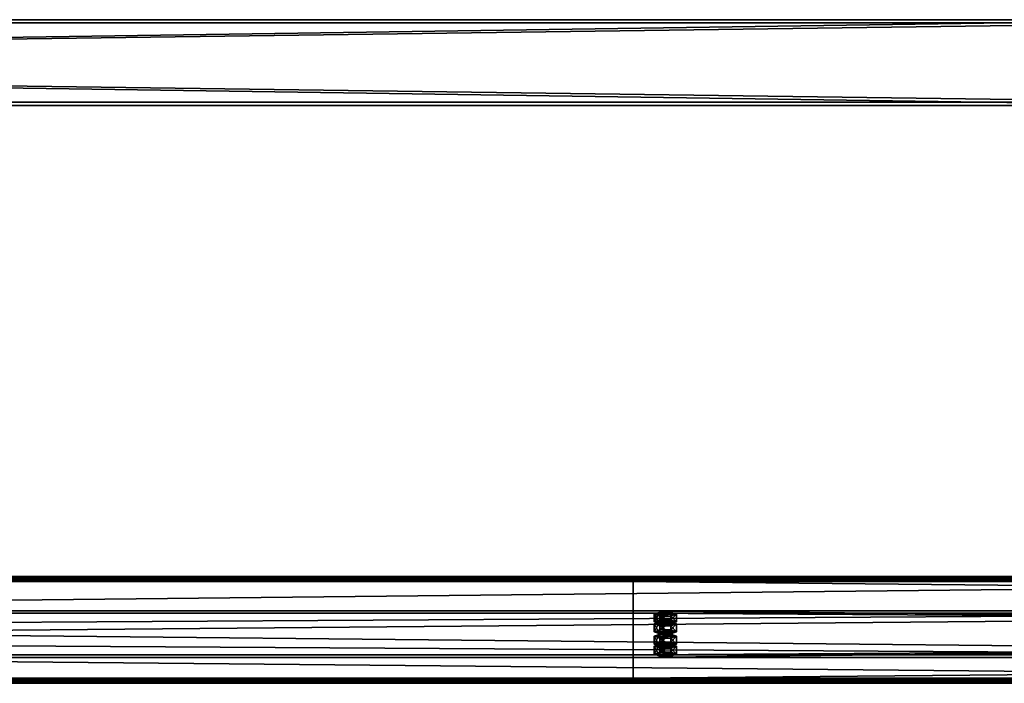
# Model space of a CAD drawing. Header units: millimetres. Extents: x -333 to 67333, y -930 to 39730.
# Tile 386 of 656: x 26728 to 27646, y 5521 to 6140. Entities that reach past the tile are written whole.
import ezdxf

# ---------------------------------------------------------------- set-up
doc = ezdxf.new("R2010")
doc.units = ezdxf.units.MM
for name, color, linetype in [('13', 7, 'Continuous'), ('3', 7, 'Continuous'), ('95', 7, 'Continuous')]:
    doc.layers.add(name, color=color, linetype=linetype)

msp = doc.modelspace()

# ---------------------------------------------------------------- meshes
at = {"layer": '13', "color": 30}
mesh = msp.add_polyface(dxfattribs=at)
corners = [(28500.01, 5617.73, 4626.35), (28500.01, 5545.34, 4610.96), (21700.01, 5545.34, 4610.96), (21700.01, 5617.73, 4626.35), (28500.01, 5586.51, 4417.29), (21700.01, 5586.51, 4417.29), (28500.01, 5525.86, 4404.4), (21700.01, 5525.86, 4404.4), (28500.01, 5523.16, 4417.12), (21700.01, 5523.16, 4417.12), (28500.01, 5521.21, 4416.7), (21700.01, 5521.21, 4416.7), (28500.01, 5524.32, 4402.03), (21700.01, 5524.32, 4402.03), (28500.01, 5588.88, 4415.75), (21700.01, 5588.88, 4415.75), (28500.01, 5547.72, 4609.42), (21700.01, 5547.72, 4609.42), (28500.01, 5616.19, 4623.98), (21700.01, 5616.19, 4623.98), (28500.01, 5618.89, 4611.26), (21700.01, 5618.89, 4611.26), (28500.01, 5620.85, 4611.68), (21700.01, 5620.85, 4611.68)]
mesh.append_faces([[corners[k] for k in face] for face in [(0, 2, 3, 3), (1, 5, 2, 2), (4, 7, 5, 5), (6, 9, 7, 7), (8, 11, 9, 9), (10, 13, 11, 11), (12, 15, 13, 13), (14, 17, 15, 15), (16, 19, 17, 17), (18, 21, 19, 19), (20, 23, 21, 21), (22, 3, 23, 23), (6, 10, 8, 8), (20, 0, 22, 22), (11, 7, 9, 9)]], dxfattribs={"vtx0": -1, "color": 30})
mesh.append_faces([[corners[k] for k in face] for face in [(12, 6, 14, 14), (14, 1, 16, 16), (16, 0, 18, 18), (18, 0, 20, 20), (3, 19, 23, 23), (19, 2, 17, 17), (17, 2, 15, 15), (15, 5, 13, 13), (13, 7, 11, 11)]], dxfattribs={"vtx0": -1, "vtx1": -1, "color": 30})
mesh.append_faces([[corners[k] for k in face] for face in [(6, 12, 10, 10), (14, 6, 4, 4), (14, 4, 1, 1), (16, 1, 0, 0), (19, 3, 2, 2), (15, 2, 5, 5), (13, 5, 7, 7)]], dxfattribs={"vtx0": -1, "vtx2": -1, "vtx3": -1, "color": 30})
mesh.append_faces([[corners[k] for k in face] for face in [(21, 23, 19, 19)]], dxfattribs={"vtx1": -1, "color": 30})
mesh.append_faces([[corners[k] for k in face] for face in [(0, 1, 2, 2), (1, 4, 5, 5), (4, 6, 7, 7), (6, 8, 9, 9), (8, 10, 11, 11), (10, 12, 13, 13), (12, 14, 15, 15), (14, 16, 17, 17), (16, 18, 19, 19), (18, 20, 21, 21), (20, 22, 23, 23), (22, 0, 3, 3)]], dxfattribs={"vtx2": -1, "vtx3": -1, "color": 30})
mesh = msp.add_polyface(dxfattribs=at)
corners = [(34100.01, 5617.73, 4626.35), (34100.01, 5545.34, 4610.96), (27300.01, 5545.34, 4610.96), (27300.01, 5617.73, 4626.35), (34100.01, 5586.51, 4417.29), (27300.01, 5586.51, 4417.29), (34100.01, 5525.86, 4404.4), (27300.01, 5525.86, 4404.4), (34100.01, 5523.16, 4417.12), (27300.01, 5523.16, 4417.12), (34100.01, 5521.21, 4416.7), (27300.01, 5521.21, 4416.7), (34100.01, 5524.32, 4402.03), (27300.01, 5524.32, 4402.03), (34100.01, 5588.88, 4415.75), (27300.01, 5588.88, 4415.75), (34100.01, 5547.72, 4609.42), (27300.01, 5547.72, 4609.42), (34100.01, 5616.19, 4623.98), (27300.01, 5616.19, 4623.98), (34100.01, 5618.89, 4611.26), (27300.01, 5618.89, 4611.26), (34100.01, 5620.85, 4611.68), (27300.01, 5620.85, 4611.68)]
mesh.append_faces([[corners[k] for k in face] for face in [(0, 2, 3, 3), (1, 5, 2, 2), (4, 7, 5, 5), (6, 9, 7, 7), (8, 11, 9, 9), (10, 13, 11, 11), (12, 15, 13, 13), (14, 17, 15, 15), (16, 19, 17, 17), (18, 21, 19, 19), (20, 23, 21, 21), (22, 3, 23, 23), (6, 10, 8, 8), (20, 0, 22, 22), (11, 7, 9, 9)]], dxfattribs={"vtx0": -1, "color": 30})
mesh.append_faces([[corners[k] for k in face] for face in [(12, 6, 14, 14), (14, 1, 16, 16), (16, 0, 18, 18), (18, 0, 20, 20), (3, 19, 23, 23), (19, 2, 17, 17), (17, 2, 15, 15), (15, 5, 13, 13), (13, 7, 11, 11)]], dxfattribs={"vtx0": -1, "vtx1": -1, "color": 30})
mesh.append_faces([[corners[k] for k in face] for face in [(6, 12, 10, 10), (14, 6, 4, 4), (14, 4, 1, 1), (16, 1, 0, 0), (19, 3, 2, 2), (15, 2, 5, 5), (13, 5, 7, 7)]], dxfattribs={"vtx0": -1, "vtx2": -1, "vtx3": -1, "color": 30})
mesh.append_faces([[corners[k] for k in face] for face in [(21, 23, 19, 19)]], dxfattribs={"vtx1": -1, "color": 30})
mesh.append_faces([[corners[k] for k in face] for face in [(0, 1, 2, 2), (1, 4, 5, 5), (4, 6, 7, 7), (6, 8, 9, 9), (8, 10, 11, 11), (10, 12, 13, 13), (12, 14, 15, 15), (14, 16, 17, 17), (16, 18, 19, 19), (18, 20, 21, 21), (20, 22, 23, 23), (22, 0, 3, 3)]], dxfattribs={"vtx2": -1, "vtx3": -1, "color": 30})
at = {"layer": '3', "color": 91}
mesh = msp.add_polyface(dxfattribs=at)
corners = [(27840, 6137, 2983), (27840, 6063, 2983), (22360, 6063, 2983), (22360, 6137, 2983), (27840, 6063, 3057), (22360, 6063, 3057), (27840, 6137, 3057), (22360, 6137, 3057), (27840, 6140, 2980), (27840, 6140, 3060), (22360, 6140, 3060), (22360, 6140, 2980), (27840, 6060, 3060), (22360, 6060, 3060), (27840, 6060, 2980), (22360, 6060, 2980)]
mesh.append_faces([[corners[k] for k in face] for face in [(0, 2, 3, 3), (1, 5, 2, 2), (4, 7, 5, 5), (6, 3, 7, 7), (8, 10, 11, 11), (9, 13, 10, 10), (12, 15, 13, 13), (14, 11, 15, 15)]], dxfattribs={"vtx0": -1, "color": 91})
mesh.append_faces([[corners[k] for k in face] for face in [(9, 6, 12, 12), (6, 8, 0, 0), (0, 8, 1, 1), (12, 4, 14, 14), (4, 12, 6, 6), (14, 1, 8, 8), (11, 3, 15, 15), (3, 10, 7, 7), (7, 10, 5, 5), (15, 2, 13, 13), (2, 15, 3, 3), (13, 5, 10, 10)]], dxfattribs={"vtx0": -1, "vtx1": -1, "color": 91})
mesh.append_faces([[corners[k] for k in face] for face in [(6, 9, 8, 8), (14, 4, 1, 1), (3, 11, 10, 10), (13, 2, 5, 5)]], dxfattribs={"vtx0": -1, "vtx2": -1, "vtx3": -1, "color": 91})
mesh.append_faces([[corners[k] for k in face] for face in [(0, 1, 2, 2), (1, 4, 5, 5), (4, 6, 7, 7), (6, 0, 3, 3), (8, 9, 10, 10), (9, 12, 13, 13), (12, 14, 15, 15), (14, 8, 11, 11)]], dxfattribs={"vtx2": -1, "vtx3": -1, "color": 91})
at = {"layer": '95', "color": 20}
mesh = msp.add_polyface(dxfattribs=at)
corners = [(27324.01, 5555.74, 4562.06), (27324.81, 5556.36, 4559.12), (27324.81, 5558.32, 4559.54), (27324.01, 5557.7, 4562.47), (27327.01, 5556.82, 4556.97), (27327.01, 5558.78, 4557.39), (27330.01, 5556.99, 4556.19), (27330.01, 5558.94, 4556.6), (27333.01, 5556.82, 4556.97), (27333.01, 5558.78, 4557.39), (27335.21, 5556.36, 4559.12), (27335.21, 5558.32, 4559.54), (27336.01, 5555.74, 4562.06), (27336.01, 5557.7, 4562.47), (27335.21, 5555.12, 4564.99), (27335.21, 5557.07, 4565.41), (27333.01, 5554.66, 4567.14), (27333.01, 5556.62, 4567.56), (27330.01, 5554.49, 4567.93), (27330.01, 5556.45, 4568.34), (27327.01, 5554.66, 4567.14), (27327.01, 5556.62, 4567.56), (27324.81, 5555.12, 4564.99), (27324.81, 5557.07, 4565.41), (27319.62, 5557.7, 4562.47), (27324.81, 5559.57, 4553.67), (27324.81, 5566.9, 4555.23), (27319.62, 5565.03, 4564.03), (27335.21, 5559.57, 4553.67), (27335.21, 5566.9, 4555.23), (27340.4, 5557.7, 4562.47), (27340.4, 5565.03, 4564.03), (27335.21, 5555.82, 4571.28), (27335.21, 5563.16, 4572.84), (27324.81, 5555.82, 4571.28), (27324.81, 5563.16, 4572.84), (27319.62, 5548.4, 4560.5), (27324.81, 5550.27, 4551.69), (27324.81, 5557.61, 4553.25), (27319.62, 5555.74, 4562.06), (27335.21, 5550.27, 4551.69), (27335.21, 5557.61, 4553.25), (27340.4, 5548.4, 4560.5), (27340.4, 5555.74, 4562.06), (27335.21, 5546.53, 4569.3), (27335.21, 5553.87, 4570.86), (27324.81, 5546.53, 4569.3), (27324.81, 5553.87, 4570.86), (27324.01, 5576.53, 4464.24), (27324.81, 5577.15, 4461.31), (27324.81, 5579.11, 4461.72), (27324.01, 5578.49, 4464.66), (27327.01, 5577.61, 4459.16), (27327.01, 5579.57, 4459.58), (27330.01, 5577.78, 4458.37), (27330.01, 5579.73, 4458.79), (27333.01, 5577.61, 4459.16), (27333.01, 5579.57, 4459.58), (27335.21, 5577.15, 4461.31), (27335.21, 5579.11, 4461.72), (27336.01, 5576.53, 4464.24), (27336.01, 5578.49, 4464.66), (27335.21, 5575.91, 4467.18), (27335.21, 5577.86, 4467.59), (27333.01, 5575.45, 4469.33), (27333.01, 5577.41, 4469.74), (27330.01, 5575.28, 4470.11), (27330.01, 5577.24, 4470.53), (27327.01, 5575.45, 4469.33), (27327.01, 5577.41, 4469.74), (27324.81, 5575.91, 4467.18), (27324.81, 5577.86, 4467.59), (27319.62, 5578.49, 4464.66), (27324.81, 5580.36, 4455.85), (27324.81, 5587.69, 4457.41), (27319.62, 5585.82, 4466.22), (27335.21, 5580.36, 4455.85), (27335.21, 5587.69, 4457.41), (27340.4, 5578.49, 4464.66), (27340.4, 5585.82, 4466.22), (27335.21, 5576.62, 4473.46), (27335.21, 5583.95, 4475.02), (27324.81, 5576.62, 4473.46), (27324.81, 5583.95, 4475.02), (27319.62, 5569.19, 4462.68), (27324.81, 5571.07, 4453.88), (27324.81, 5578.4, 4455.44), (27319.62, 5576.53, 4464.24), (27335.21, 5571.07, 4453.88), (27335.21, 5578.4, 4455.44), (27340.4, 5569.19, 4462.68), (27340.4, 5576.53, 4464.24), (27335.21, 5567.32, 4471.49), (27335.21, 5574.66, 4473.05), (27324.81, 5567.32, 4471.49), (27324.81, 5574.66, 4473.05)]
mesh.append_faces([[corners[k] for k in face] for face in [(0, 2, 3, 3), (1, 5, 2, 2), (4, 7, 5, 5), (6, 9, 7, 7), (8, 11, 9, 9), (10, 13, 11, 11), (12, 15, 13, 13), (14, 17, 15, 15), (16, 19, 17, 17), (18, 21, 19, 19), (20, 23, 21, 21), (22, 3, 23, 23), (4, 8, 6, 6), (16, 20, 18, 18), (21, 17, 19, 19), (9, 5, 7, 7), (24, 26, 27, 27), (25, 29, 26, 26), (28, 31, 29, 29), (30, 33, 31, 31), (32, 35, 33, 33), (34, 27, 35, 35), (25, 30, 28, 28), (32, 24, 34, 34), (27, 33, 35, 35), (31, 26, 29, 29), (36, 38, 39, 39), (37, 41, 38, 38), (40, 43, 41, 41), (42, 45, 43, 43), (44, 47, 45, 45), (46, 39, 47, 47), (37, 42, 40, 40), (44, 36, 46, 46), (39, 45, 47, 47), (43, 38, 41, 41), (48, 50, 51, 51), (49, 53, 50, 50), (52, 55, 53, 53), (54, 57, 55, 55), (56, 59, 57, 57), (58, 61, 59, 59), (60, 63, 61, 61), (62, 65, 63, 63), (64, 67, 65, 65), (66, 69, 67, 67), (68, 71, 69, 69), (70, 51, 71, 71), (52, 56, 54, 54), (64, 68, 66, 66), (71, 67, 69, 69), (57, 53, 55, 55), (72, 74, 75, 75), (73, 77, 74, 74), (76, 79, 77, 77), (78, 81, 79, 79), (80, 83, 81, 81), (82, 75, 83, 83), (73, 78, 76, 76), (80, 72, 82, 82), (75, 81, 83, 83), (79, 74, 77, 77), (84, 86, 87, 87), (85, 89, 86, 86), (88, 91, 89, 89), (90, 93, 91, 91), (92, 95, 93, 93), (94, 87, 95, 95), (85, 90, 88, 88), (92, 84, 94, 94), (87, 93, 95, 95), (91, 86, 89, 89)]], dxfattribs={"vtx0": -1, "color": 20})
mesh.append_faces([[corners[k] for k in face] for face in [(8, 4, 10, 10), (10, 1, 12, 12), (12, 0, 14, 14), (14, 22, 16, 16), (17, 23, 15, 15), (15, 3, 13, 13), (13, 2, 11, 11), (11, 5, 9, 9), (30, 24, 32, 32), (33, 27, 31, 31), (42, 36, 44, 44), (45, 39, 43, 43), (56, 52, 58, 58), (58, 49, 60, 60), (60, 48, 62, 62), (62, 70, 64, 64), (67, 71, 65, 65), (65, 71, 63, 63), (63, 51, 61, 61), (61, 50, 59, 59), (59, 53, 57, 57), (78, 72, 80, 80), (81, 75, 79, 79), (90, 84, 92, 92), (93, 87, 91, 91)]], dxfattribs={"vtx0": -1, "vtx1": -1, "color": 20})
mesh.append_faces([[corners[k] for k in face] for face in [(10, 4, 1, 1), (12, 1, 0, 0), (14, 0, 22, 22), (16, 22, 20, 20), (17, 21, 23, 23), (15, 23, 3, 3), (13, 3, 2, 2), (11, 2, 5, 5), (30, 25, 24, 24), (31, 27, 26, 26), (42, 37, 36, 36), (43, 39, 38, 38), (58, 52, 49, 49), (60, 49, 48, 48), (62, 48, 70, 70), (64, 70, 68, 68), (63, 71, 51, 51), (61, 51, 50, 50), (59, 50, 53, 53), (78, 73, 72, 72), (79, 75, 74, 74), (90, 85, 84, 84), (91, 87, 86, 86)]], dxfattribs={"vtx0": -1, "vtx2": -1, "vtx3": -1, "color": 20})
mesh.append_faces([[corners[k] for k in face] for face in [(0, 1, 2, 2), (1, 4, 5, 5), (4, 6, 7, 7), (6, 8, 9, 9), (8, 10, 11, 11), (10, 12, 13, 13), (12, 14, 15, 15), (14, 16, 17, 17), (16, 18, 19, 19), (18, 20, 21, 21), (20, 22, 23, 23), (22, 0, 3, 3), (24, 25, 26, 26), (25, 28, 29, 29), (28, 30, 31, 31), (30, 32, 33, 33), (32, 34, 35, 35), (34, 24, 27, 27), (36, 37, 38, 38), (37, 40, 41, 41), (40, 42, 43, 43), (42, 44, 45, 45), (44, 46, 47, 47), (46, 36, 39, 39), (48, 49, 50, 50), (49, 52, 53, 53), (52, 54, 55, 55), (54, 56, 57, 57), (56, 58, 59, 59), (58, 60, 61, 61), (60, 62, 63, 63), (62, 64, 65, 65), (64, 66, 67, 67), (66, 68, 69, 69), (68, 70, 71, 71), (70, 48, 51, 51), (72, 73, 74, 74), (73, 76, 77, 77), (76, 78, 79, 79), (78, 80, 81, 81), (80, 82, 83, 83), (82, 72, 75, 75), (84, 85, 86, 86), (85, 88, 89, 89), (88, 90, 91, 91), (90, 92, 93, 93), (92, 94, 95, 95), (94, 84, 87, 87)]], dxfattribs={"vtx2": -1, "vtx3": -1, "color": 20})

doc.saveas('drawing.dxf')
